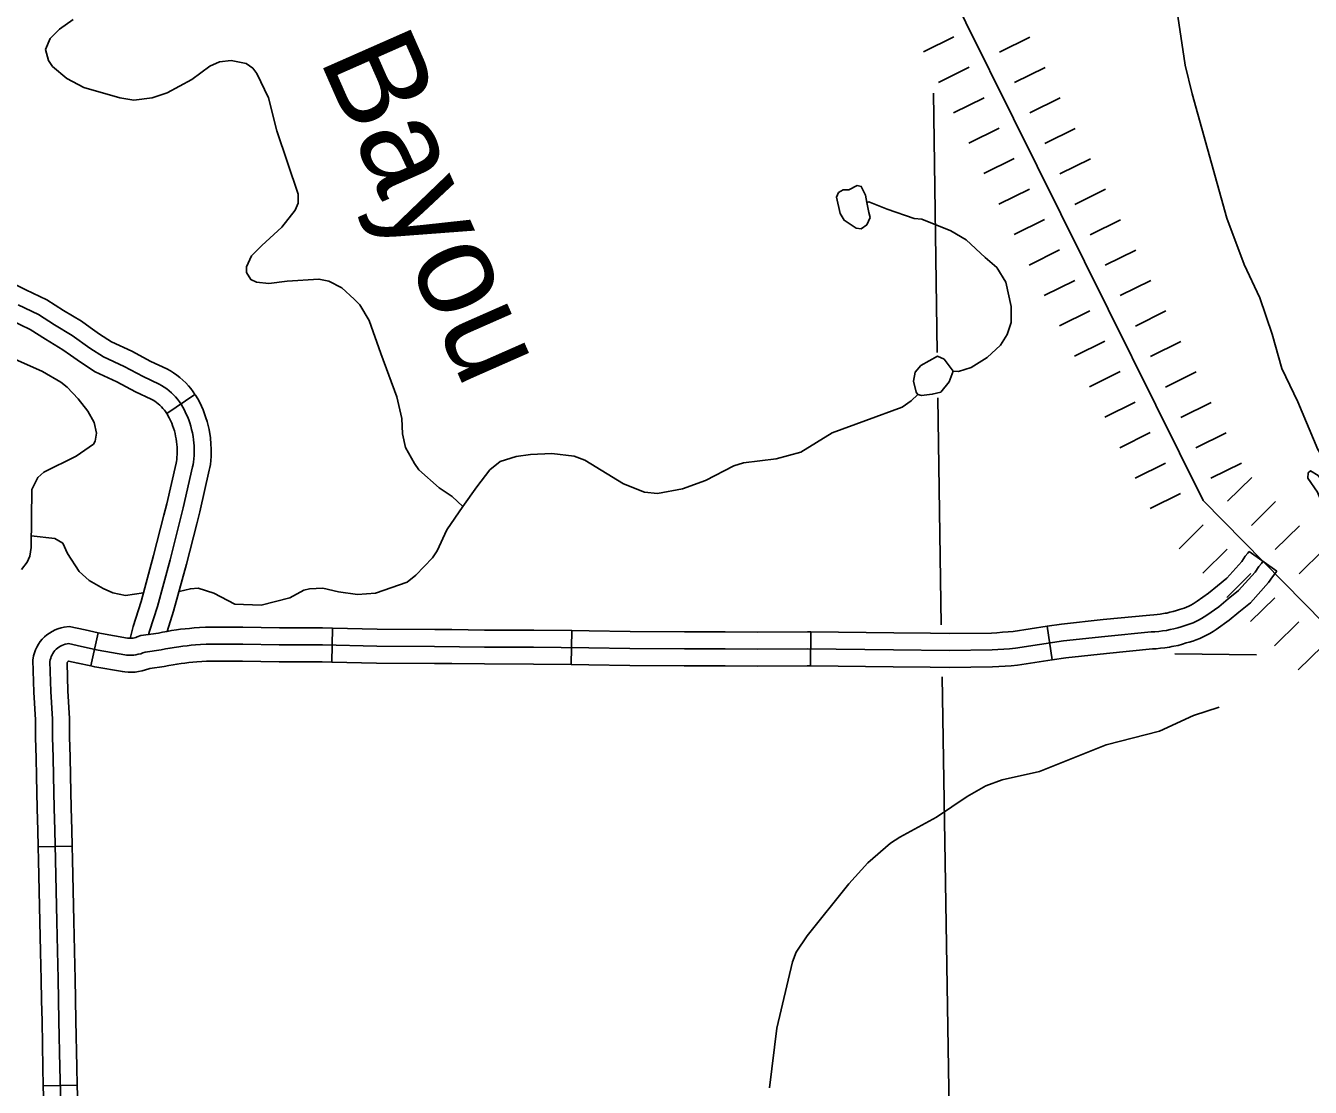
# Model space of a CAD drawing. Extents: x -19 to 366, y -4 to 359.
# Drawn here: x 160.423 to 161.496, y 178.636 to 179.523 of the extents above; entities that cross this region are included whole.
import ezdxf

# ---------------------------------------------------------------- set-up
doc = ezdxf.new("R2010")
doc.units = 0
for name, color, linetype in [('R_Axis Annot', 7, 'Continuous'), ('R_Border Prem', 7, 'Continuous'), ('R_Proposed Const Limits', 7, 'Continuous'), ('R_ROW', 7, 'Continuous'), ('R_Temp Easement', 7, 'Continuous'), ('Sheet Fence', 7, 'Continuous'), ('T_Vehicle Path Lt Major', 7, 'Continuous')]:
    doc.layers.add(name, color=color, linetype=linetype)

msp = doc.modelspace()

# ---------------------------------------------------------------- linework, layer by layer
at = {"layer": 'R_Axis Annot'}
for points in [[(161.1814, 179.4665), (161.1846, 179.2498)], [(161.1852, 179.2119), (161.188, 179.0221)], [(161.4515, 178.9971), (161.3832, 178.9979)], [(161.1887, 178.9787), (161.1986, 178.376)]]:
    msp.add_lwpolyline(points, dxfattribs=at)
at = {"layer": 'R_Border Prem'}
for points in [[(161.4725, 179.2363), (161.4646, 179.2652), (161.4542, 179.2955), (161.441, 179.3233), (161.4266, 179.362), (161.3978, 179.466), (161.3918, 179.4899), (161.3849, 179.5365)], [(161.596, 178.9965), (161.5741, 179.0241), (161.5667, 179.0373), (161.5446, 179.0663), (161.5369, 179.0755), (161.5107, 179.1126), (161.5024, 179.1329), (161.4944, 179.1447), (161.4947, 179.1493), (161.4967, 179.1508), (161.5031, 179.1469), (161.5135, 179.132), (161.5199, 179.1178), (161.5247, 179.1107), (161.5338, 179.102), (161.5366, 179.1033), (161.5371, 179.1049), (161.5276, 179.1294), (161.5027, 179.1688), (161.4859, 179.2085), (161.4725, 179.2363)]]:
    msp.add_lwpolyline(points, dxfattribs=at)
at = {"layer": 'R_Proposed Const Limits'}
for p, q in [((161.1731, 179.5011), (161.1985, 179.5137)), ((161.2366, 179.5009), (161.262, 179.5135)), ((161.1857, 179.4756), (161.2112, 179.4882)), ((161.2492, 179.4754), (161.2747, 179.488)), ((161.2492, 179.4754), (161.2747, 179.488)), ((161.1983, 179.4502), (161.2238, 179.4628)), ((161.1983, 179.4502), (161.2238, 179.4628)), ((161.2619, 179.45), (161.2873, 179.4626)), ((161.211, 179.4247), (161.2364, 179.4373)), ((161.2745, 179.4245), (161.2999, 179.4371)), ((161.2236, 179.3993), (161.249, 179.4119)), ((161.2871, 179.3991), (161.3126, 179.4117)), ((161.2871, 179.3991), (161.3126, 179.4117)), ((161.2362, 179.3738), (161.2617, 179.3864)), ((161.2362, 179.3738), (161.2617, 179.3864)), ((161.2997, 179.3736), (161.3252, 179.3863)), ((161.2489, 179.3484), (161.2743, 179.361)), ((161.3124, 179.3482), (161.3378, 179.3608)), ((161.2615, 179.3229), (161.2869, 179.3355)), ((161.325, 179.3227), (161.3505, 179.3354)), ((161.325, 179.3227), (161.3505, 179.3354)), ((161.2741, 179.2975), (161.2996, 179.3101)), ((161.2741, 179.2975), (161.2996, 179.3101)), ((161.3376, 179.2973), (161.3631, 179.3099)), ((161.2867, 179.272), (161.3122, 179.2847)), ((161.3503, 179.2718), (161.3757, 179.2845)), ((161.2994, 179.2466), (161.3248, 179.2592)), ((161.3629, 179.2464), (161.3883, 179.259)), ((161.3629, 179.2464), (161.3883, 179.259)), ((161.312, 179.2211), (161.3374, 179.2338)), ((161.312, 179.2211), (161.3374, 179.2338)), ((161.3755, 179.2209), (161.401, 179.2336)), ((161.3246, 179.1957), (161.3501, 179.2083)), ((161.3882, 179.1955), (161.4136, 179.2081)), ((161.3373, 179.1702), (161.3627, 179.1829)), ((161.4008, 179.17), (161.4262, 179.1827)), ((161.4008, 179.17), (161.4262, 179.1827)), ((161.3499, 179.1448), (161.3753, 179.1574)), ((161.3499, 179.1448), (161.3753, 179.1574)), ((161.4134, 179.1446), (161.4389, 179.1572)), ((161.4272, 179.1255), (161.4475, 179.1454)), ((161.3625, 179.1193), (161.388, 179.132)), ((161.4472, 179.1052), (161.4674, 179.1252)), ((161.4472, 179.1052), (161.4674, 179.1252)), ((161.3867, 179.0856), (161.407, 179.1056)), ((161.4671, 179.085), (161.4873, 179.1049)), ((161.4067, 179.0654), (161.4269, 179.0853)), ((161.4067, 179.0654), (161.4269, 179.0853)), ((161.487, 179.0647), (161.5073, 179.0847)), ((161.4266, 179.0451), (161.4468, 179.0651)), ((161.4465, 179.0249), (161.4668, 179.0448)), ((161.4664, 179.0046), (161.4867, 179.0246)), ((161.4664, 179.0046), (161.4867, 179.0246)), ((161.4864, 178.9844), (161.5066, 179.0043))]:
    msp.add_line(p, q, dxfattribs=at)
for points in [[(161.1797, 183.13), (161.4469, 182.5164), (161.4257, 182.3419), (161.3527, 182.0396), (161.115, 181.5024), (160.9309, 180.085), (161.4068, 179.126)], [(161.4068, 179.126), (161.9285, 178.5959), (162.5144, 178.0389), (162.7571, 177.6546), (162.9897, 177.3928), (163.0035, 177.0192), (162.9804, 176.6858), (162.8925, 176.6062), (162.6966, 176.3022), (162.7092, 176.2007), (162.531, 175.7899), (162.5053, 175.5454), (162.329, 175.3039), (162.1849, 174.9754), (162.1928, 174.5618)]]:
    msp.add_lwpolyline(points, dxfattribs=at)
at = {"layer": 'R_ROW'}
for p, q in [((160.5407, 179.1989), (160.5642, 179.2148)), ((160.5642, 179.2148), (160.5642, 179.2148)), ((161.4452, 179.0834), (161.4684, 179.067)), ((161.2806, 178.9929), (161.2764, 179.021)), ((160.4833, 179.0155), (160.4771, 178.9878)), ((160.6786, 178.9909), (160.6793, 179.0193)), ((160.8787, 178.9889), (160.8791, 179.0173)), ((161.0791, 179.0162), (161.0788, 178.9878)), ((161.3806, 179.0039), (161.3806, 179.0039)), ((161.0788, 178.9878), (161.0788, 178.9878)), ((160.4331, 178.8367), (160.4615, 178.8372)), ((160.4353, 178.7367), (160.4353, 178.7367)), ((160.4659, 178.6373), (160.4375, 178.6367))]:
    msp.add_line(p, q, dxfattribs=at)
for points in [[(160.4766, 179.2707), (160.4694, 179.2759), (160.4543, 179.2849), (160.4403, 179.2939), (160.4228, 179.3023), (160.4075, 179.31), (160.3851, 179.3186)], [(160.375, 179.292), (160.396, 179.284), (160.4103, 179.2768), (160.4264, 179.2691), (160.4393, 179.2608), (160.4538, 179.2521), (160.4601, 179.2476)], [(160.5254, 179.0139), (160.5262, 179.0169), (160.5328, 179.0375), (160.5434, 179.0765), (160.5544, 179.12), (160.5623, 179.1542), (160.5627, 179.1562), (160.563, 179.1582), (160.5634, 179.1609), (160.5636, 179.1636), (160.5637, 179.1664), (160.5636, 179.1691), (160.5635, 179.1718), (160.563, 179.1769), (160.5626, 179.1797), (160.5621, 179.1826), (160.5614, 179.1854), (160.5607, 179.1882), (160.5599, 179.1909), (160.559, 179.1936), (160.5579, 179.1963), (160.5567, 179.1989), (160.5555, 179.2015), (160.5541, 179.2041), (160.5527, 179.2066), (160.5513, 179.2086), (160.5497, 179.2107), (160.5481, 179.2126), (160.5464, 179.2144), (160.5445, 179.2162), (160.5426, 179.2178), (160.5407, 179.2194), (160.5386, 179.2208), (160.5364, 179.2222), (160.5342, 179.2234), (160.521, 179.2297), (160.5052, 179.2381), (160.4877, 179.2462), (160.4764, 179.2534), (160.4616, 179.264), (160.4468, 179.2729), (160.4334, 179.2815), (160.4166, 179.2895)], [(160.5642, 179.2148), (160.5628, 179.2169), (160.5608, 179.2196), (160.5587, 179.222), (160.5565, 179.2244), (160.5541, 179.2267), (160.5517, 179.2288), (160.5491, 179.2308), (160.5464, 179.2327), (160.5437, 179.2344), (160.5408, 179.236), (160.5274, 179.2424), (160.5116, 179.2509), (160.4945, 179.2587), (160.4844, 179.2652), (160.4766, 179.2707)], [(160.4601, 179.2476), (160.4685, 179.2416), (160.4809, 179.2337), (160.4989, 179.2254), (160.5146, 179.217), (160.5277, 179.2108), (160.5292, 179.2099), (160.5308, 179.209), (160.5322, 179.2079), (160.5336, 179.2069), (160.535, 179.2057), (160.5363, 179.2045), (160.5375, 179.2031), (160.5387, 179.2017), (160.5397, 179.2004), (160.5407, 179.1989)], [(160.5657, 179.1067), (160.5682, 179.1167), (160.5762, 179.1513), (160.5766, 179.1536), (160.5771, 179.1561), (160.5775, 179.1594), (160.5778, 179.1628), (160.5779, 179.1662), (160.5778, 179.1696), (160.5776, 179.173), (160.5771, 179.1786), (160.5766, 179.1819), (160.576, 179.1853), (160.5753, 179.1887), (160.5744, 179.192), (160.5734, 179.1953), (160.5723, 179.1985), (160.571, 179.2018), (160.5696, 179.2049), (160.5682, 179.208), (160.5665, 179.2111), (160.5647, 179.2141), (160.5642, 179.2148)], [(160.5382, 179.1137), (160.5406, 179.1234), (160.5484, 179.1572), (160.5487, 179.1588), (160.549, 179.1603), (160.5492, 179.1624), (160.5494, 179.1644), (160.5495, 179.1665), (160.5494, 179.1686), (160.5493, 179.1707), (160.5488, 179.1752), (160.5485, 179.1776), (160.5481, 179.1798), (160.5476, 179.182), (160.5471, 179.1843), (160.5464, 179.1865), (160.5456, 179.1887), (160.5448, 179.1908), (160.5438, 179.193), (160.5428, 179.1951), (160.5417, 179.1971), (160.5406, 179.199), (160.5407, 179.1989)], [(160.51, 179.0108), (160.5125, 179.0208), (160.5192, 179.0416), (160.5296, 179.0801), (160.5382, 179.1137)], [(160.541, 179.0167), (160.5464, 179.0335), (160.5571, 179.0729), (160.5657, 179.1067)], [(161.3752, 179.0318), (161.3764, 179.032), (161.379, 179.0326), (161.3817, 179.0333), (161.3847, 179.0342), (161.3871, 179.0349), (161.3891, 179.0355), (161.391, 179.0362), (161.3929, 179.037), (161.3948, 179.0378), (161.3966, 179.0387), (161.3984, 179.0397), (161.4002, 179.0408), (161.4019, 179.0419), (161.4113, 179.0485), (161.4188, 179.0547), (161.4267, 179.0611), (161.4391, 179.0751), (161.4421, 179.0795), (161.4442, 179.082), (161.4452, 179.0834)], [(161.4568, 179.0752), (161.4555, 179.0734), (161.4535, 179.0709), (161.4503, 179.0663), (161.4365, 179.0508), (161.4278, 179.0438), (161.42, 179.0373), (161.4098, 179.0301), (161.4077, 179.0287), (161.4054, 179.0274), (161.4031, 179.0261), (161.4008, 179.025)], [(161.4684, 179.067), (161.4668, 179.0648), (161.4648, 179.0624), (161.4615, 179.0575), (161.4464, 179.0405), (161.4368, 179.0328), (161.4287, 179.026), (161.4178, 179.0183), (161.4151, 179.0166), (161.4124, 179.015), (161.4097, 179.0135), (161.4069, 179.0121), (161.404, 179.0108), (161.4011, 179.0097), (161.3981, 179.0086), (161.3952, 179.0077), (161.3926, 179.007), (161.3895, 179.006), (161.3859, 179.005), (161.3823, 179.0042), (161.3806, 179.0039)], [(161.2764, 179.021), (161.2884, 179.0228), (161.3233, 179.0266), (161.3623, 179.0303), (161.3656, 179.0305), (161.3683, 179.0307), (161.371, 179.0311), (161.3737, 179.0315), (161.3752, 179.0318)], [(160.4833, 179.0155), (160.4724, 179.018), (160.459, 179.0208), (160.4548, 179.0202), (160.4523, 179.0197), (160.4497, 179.0189), (160.4473, 179.0179), (160.4448, 179.0167), (160.4426, 179.0153), (160.4405, 179.0138), (160.4385, 179.012), (160.4366, 179.0101), (160.435, 179.0081), (160.4334, 179.0059), (160.4321, 179.0036), (160.431, 179.0011), (160.4301, 178.9986), (160.4294, 178.9961), (160.4288, 178.9925), (160.4297, 178.9659), (160.4309, 178.9427), (160.431, 178.9367)], [(160.5789, 179.0202), (160.5731, 179.0201), (160.5681, 179.0199), (160.5635, 179.0196), (160.5597, 179.0192), (160.556, 179.0188), (160.5522, 179.0184), (160.5487, 179.0179), (160.5447, 179.0173), (160.541, 179.0167), (160.5371, 179.016), (160.5337, 179.0153), (160.5189, 179.0133), (160.5158, 179.012), (160.5148, 179.0116), (160.5138, 179.0114), (160.5127, 179.0111), (160.5118, 179.011), (160.5107, 179.011), (160.5096, 179.011), (160.5085, 179.0111), (160.5079, 179.0111), (160.4861, 179.0149), (160.4833, 179.0155)], [(161.4008, 179.025), (161.3984, 179.0239), (161.3961, 179.0229), (161.3936, 179.0221), (161.3911, 179.0213), (161.3886, 179.0206), (161.3856, 179.0197), (161.3824, 179.0188), (161.3793, 179.0181), (161.3762, 179.0175), (161.373, 179.017), (161.3698, 179.0166), (161.3666, 179.0163), (161.3634, 179.0162), (161.3248, 179.0124), (161.2902, 179.0087), (161.25, 179.0026), (161.2451, 179.0021), (161.2402, 179.0017), (161.2353, 179.0014), (161.2304, 179.0011), (161.1945, 179.0007), (161.148, 179.0013), (161.0761, 179.002), (161.0346, 179.0019), (161.0075, 179.002), (160.9733, 179.002), (160.9277, 179.0024), (160.8935, 179.0029), (160.8473, 179.0035), (160.8062, 179.0036), (160.7645, 179.004), (160.7163, 179.0042), (160.6707, 179.0054), (160.6346, 179.0055), (160.6042, 179.006), (160.5735, 179.0059), (160.569, 179.0057), (160.5647, 179.0054), (160.5611, 179.0051), (160.5576, 179.0047), (160.554, 179.0043), (160.5507, 179.0038), (160.5469, 179.0033), (160.5434, 179.0027), (160.5397, 179.002), (160.536, 179.0013), (160.5226, 178.9994)], [(160.6793, 179.0193), (160.6709, 179.0196), (160.6348, 179.0197), (160.6043, 179.0202), (160.5789, 179.0202)], [(161.2764, 179.021), (161.2482, 179.0167), (161.2438, 179.0163), (161.2391, 179.0159), (161.2344, 179.0155), (161.2299, 179.0153), (161.1946, 179.0149), (161.1791, 179.0151)], [(160.779, 179.0181), (160.7646, 179.0182), (160.7165, 179.0184), (160.6793, 179.0193)], [(160.8791, 179.0173), (160.8474, 179.0177), (160.8063, 179.0178), (160.779, 179.0181)], [(160.8791, 179.0173), (160.8937, 179.0172), (160.9279, 179.0166), (160.9734, 179.0162), (160.9789, 179.0162)], [(160.9789, 179.0162), (161.0075, 179.0162), (161.0346, 179.0161), (161.0761, 179.0162), (161.0791, 179.0162)], [(161.1791, 179.0151), (161.1482, 179.0155), (161.0791, 179.0162)], [(160.5226, 178.9994), (160.5208, 178.9987), (160.5189, 178.998), (160.5169, 178.9975), (160.5149, 178.9971), (160.5131, 178.9969), (160.5111, 178.9968), (160.509, 178.9968), (160.507, 178.9969), (160.5057, 178.9971), (160.4833, 179.001), (160.4694, 179.0041), (160.4585, 179.0064), (160.4573, 179.0062), (160.4558, 179.0059), (160.4544, 179.0055), (160.4531, 179.0049), (160.4518, 179.0043), (160.4505, 179.0035), (160.4493, 179.0027), (160.4482, 179.0017), (160.4472, 179.0006), (160.4463, 178.9995), (160.4455, 178.9983), (160.4448, 178.997), (160.4441, 178.9957), (160.4437, 178.9943), (160.4433, 178.9929), (160.443, 178.9915), (160.4439, 178.9665), (160.4451, 178.9432), (160.4453, 178.9282), (160.4457, 178.9111), (160.446, 178.8958), (160.4466, 178.8689), (160.4471, 178.8505), (160.4476, 178.8257), (160.4487, 178.7742), (160.4493, 178.7495), (160.4498, 178.7261), (160.4501, 178.7086), (160.4506, 178.6912), (160.4513, 178.652), (160.4523, 178.6113)], [(161.3806, 179.0039), (161.3786, 179.0035), (161.3749, 179.0029), (161.3713, 179.0025), (161.3676, 179.0022), (161.3644, 179.002), (161.3262, 178.9983), (161.2921, 178.9946), (161.2806, 178.9929)], [(160.4771, 178.9878), (160.4664, 178.9902), (160.4586, 178.9918), (160.4585, 178.9917), (160.4582, 178.9915), (160.458, 178.9914), (160.4579, 178.9912), (160.4577, 178.991), (160.4575, 178.9907), (160.4574, 178.9905), (160.4573, 178.9903), (160.4573, 178.9902), (160.4581, 178.9671), (160.4593, 178.9437), (160.4594, 178.9372)], [(160.4771, 178.9878), (160.4805, 178.987), (160.5036, 178.9831), (160.5055, 178.9828), (160.5085, 178.9826), (160.5114, 178.9826), (160.5144, 178.9827), (160.5171, 178.9831), (160.5201, 178.9836), (160.5229, 178.9844), (160.5258, 178.9853), (160.5264, 178.9856), (160.5384, 178.9873), (160.5424, 178.9881), (160.5459, 178.9887), (160.5492, 178.9892), (160.5527, 178.9898), (160.5558, 178.9902), (160.5591, 178.9906), (160.5625, 178.9909), (160.5658, 178.9912), (160.5699, 178.9915), (160.5739, 178.9917), (160.579, 178.9917)], [(160.579, 178.9917), (160.6041, 178.9918), (160.6345, 178.9913), (160.6705, 178.9911), (160.6786, 178.9909)], [(160.7788, 178.9897), (160.7644, 178.9898), (160.716, 178.99), (160.6786, 178.9909)], [(160.8787, 178.9889), (160.8471, 178.9893), (160.8061, 178.9894), (160.7788, 178.9897)], [(160.9789, 178.9878), (160.9732, 178.9878), (160.9276, 178.9882), (160.8933, 178.9887), (160.8787, 178.9889)], [(161.0788, 178.9878), (161.076, 178.9878), (161.0346, 178.9877), (161.0075, 178.9878), (160.9789, 178.9878)], [(161.1787, 178.9867), (161.1478, 178.9871), (161.0788, 178.9878)], [(161.2806, 178.9929), (161.2517, 178.9885), (161.2464, 178.988), (161.2413, 178.9876), (161.2362, 178.9872), (161.2309, 178.9869), (161.1945, 178.9865), (161.1787, 178.9867)], [(160.431, 178.9367), (160.4311, 178.928), (160.4315, 178.9108), (160.4318, 178.8955), (160.4324, 178.8686), (160.4329, 178.8502), (160.4331, 178.8367)], [(160.4594, 178.9372), (160.4595, 178.9285), (160.4599, 178.9114), (160.4602, 178.8961), (160.4608, 178.8693), (160.4613, 178.8508), (160.4615, 178.8372)], [(160.4615, 178.8372), (160.4618, 178.826), (160.4629, 178.7745), (160.4635, 178.7498), (160.4638, 178.7372)], [(160.4353, 178.7367), (160.4351, 178.7492), (160.4345, 178.7739), (160.4334, 178.8254), (160.4331, 178.8367)], [(160.4375, 178.6367), (160.4371, 178.6517), (160.4364, 178.6909), (160.4359, 178.7082), (160.4356, 178.7258), (160.4353, 178.7367)], [(160.4638, 178.7372), (160.464, 178.7264), (160.4643, 178.7089), (160.4648, 178.6915), (160.4655, 178.6523), (160.4659, 178.6373)], [(160.4375, 178.6367), (160.4381, 178.6111), (160.4385, 178.5852), (160.439, 178.5594), (160.4394, 178.5368)], [(160.4659, 178.6373), (160.4665, 178.6116), (160.4669, 178.5857), (160.4675, 178.5599), (160.4678, 178.5372)]]:
    msp.add_lwpolyline(points, dxfattribs=at)
at = {"layer": 'R_Temp Easement'}
for points in [[(160.4624, 179.5282), (160.4511, 179.5201), (160.4431, 179.5124), (160.4394, 179.5031), (160.4418, 179.494), (160.4452, 179.4889), (160.4571, 179.4788), (160.4714, 179.4713), (160.5014, 179.4627), (160.5132, 179.4607), (160.5284, 179.4626), (160.541, 179.4669), (160.5616, 179.4781), (160.5768, 179.4891), (160.5847, 179.4928), (160.5944, 179.4938), (160.6071, 179.4915), (160.6125, 179.4874), (160.6159, 179.483), (160.6256, 179.4626), (160.6327, 179.435), (160.6504, 179.3822), (160.6504, 179.3746), (160.648, 179.3688), (160.6368, 179.3545), (160.6201, 179.3393), (160.6115, 179.3305), (160.6072, 179.3215), (160.6073, 179.3168), (160.6109, 179.3109), (160.6157, 179.3085), (160.6261, 179.3075), (160.6413, 179.3095), (160.6678, 179.3111), (160.6762, 179.3093), (160.687, 179.3039), (160.6972, 179.2945)], [(161.1257, 179.3752), (161.1247, 179.3814), (161.1211, 179.3886), (161.1176, 179.3895), (161.1107, 179.3858), (161.1059, 179.3858), (161.1021, 179.3835), (161.1005, 179.3795), (161.1035, 179.366), (161.1068, 179.3604), (161.1169, 179.3538), (161.1211, 179.3531), (161.1259, 179.3566), (161.1285, 179.3625), (161.1275, 179.3668), (161.1257, 179.3752)], [(161.2246, 179.3293), (161.2089, 179.3441), (161.1961, 179.3516), (161.1716, 179.3612), (161.1653, 179.3619), (161.1429, 179.3696), (161.1274, 179.3758), (161.1257, 179.3752)], [(160.7881, 179.1211), (160.7999, 179.1375), (160.8106, 179.1517), (160.8192, 179.1588), (160.8326, 179.1629), (160.8447, 179.1646), (160.8626, 179.1653), (160.8813, 179.1631), (160.8901, 179.1597), (160.9225, 179.1399), (160.9399, 179.1331), (160.9507, 179.1318), (160.9717, 179.1359), (160.9908, 179.1429), (161.0147, 179.1551), (161.0227, 179.1576), (161.0499, 179.1608), (161.0707, 179.1665), (161.0969, 179.1825), (161.1248, 179.193), (161.1554, 179.2042), (161.1628, 179.2094), (161.1684, 179.2147), (161.1671, 179.2166), (161.1649, 179.2259), (161.1663, 179.2333), (161.171, 179.2389), (161.1848, 179.2468), (161.1903, 179.2442), (161.1978, 179.2342), (161.2023, 179.2339), (161.2129, 179.2372), (161.2263, 179.2457), (161.2374, 179.2559), (161.243, 179.2647), (161.2463, 179.2748), (161.2465, 179.2881), (161.2419, 179.3085), (161.2344, 179.3208), (161.2246, 179.3293)], [(160.6972, 179.2945), (160.702, 179.2896), (160.7097, 179.2764), (160.7197, 179.249), (160.7329, 179.2128), (160.7371, 179.1945), (160.7376, 179.1819), (160.7402, 179.1704), (160.7476, 179.157), (160.7514, 179.1517), (160.7684, 179.1367), (160.7791, 179.1294), (160.7881, 179.1211)], [(161.1684, 179.2147), (161.1715, 179.2138), (161.1804, 179.2149), (161.1875, 179.2166), (161.1945, 179.2253), (161.1978, 179.2342)], [(160.7881, 179.1211), (160.7747, 179.1015), (160.7666, 179.0841), (160.7628, 179.0781), (160.7488, 179.0636), (160.7416, 179.0579), (160.7151, 179.0486), (160.7001, 179.0476), (160.6843, 179.0497), (160.6711, 179.0527), (160.6601, 179.0523), (160.6552, 179.051), (160.6435, 179.0446), (160.6195, 179.0387), (160.5976, 179.0393), (160.58, 179.0486), (160.567, 179.0527), (160.5604, 179.0523), (160.5509, 179.0501)], [(160.5212, 179.049), (160.5062, 179.0466), (160.4957, 179.049), (160.4876, 179.0525), (160.4758, 179.0593), (160.4674, 179.0668), (160.4577, 179.0819), (160.4537, 179.0905), (160.447, 179.0943), (160.4274, 179.0964)], [(161.4203, 178.9532), (161.3987, 178.9464), (161.3704, 178.9332), (161.3257, 178.9219), (161.27, 178.8995), (161.239, 178.8925), (161.2251, 178.8875), (161.2097, 178.8785), (161.1839, 178.8613), (161.1534, 178.8446), (161.1456, 178.8397), (161.1267, 178.8233), (161.1107, 178.8055), (161.076, 178.7622), (161.0668, 178.7484), (161.0637, 178.7404), (161.0506, 178.6851), (161.0443, 178.6351)]]:
    msp.add_lwpolyline(points, dxfattribs=at)
at = {"layer": 'Sheet Fence'}
for points in [[(168.7902, 2.2442), (168.5607, 10.8615), (168.3304, 19.479), (168.0993, 28.0965), (167.8673, 36.7142), (167.6346, 45.3321), (167.4011, 53.95), (167.1668, 62.5681), (166.9316, 71.1863), (166.6957, 79.8047), (166.459, 88.4232), (166.2215, 97.0418), (165.9832, 105.6605), (165.7441, 114.2794), (165.5043, 122.8984), (165.2636, 131.5176), (165.0221, 140.1368), (164.7799, 148.7563), (164.5369, 157.3758), (164.2931, 165.9955), (164.0485, 174.6153), (163.8031, 183.2352), (163.5569, 191.8553), (163.31, 200.4755), (163.0623, 209.0959), (162.8138, 217.7164), (162.5645, 226.337), (162.3145, 234.9577), (162.0637, 243.5786), (161.8121, 252.1997), (161.5597, 260.8208), (161.3066, 269.4421), (161.0527, 278.0636), (160.798, 286.6851), (160.5426, 295.3068), (160.2864, 303.9287), (160.0294, 312.5507), (159.7717, 321.1728), (159.5132, 329.7951), (159.2539, 338.4175), (158.9939, 347.04)], [(161.4532, 2.0533), (161.2336, 10.6702), (161.0133, 19.2873), (160.7922, 27.9044), (160.5704, 36.5217), (160.3478, 45.1392), (160.1245, 53.7568), (159.9003, 62.3745), (159.6754, 70.9923), (159.4498, 79.6103), (159.2234, 88.2284), (158.9962, 96.8466), (158.7683, 105.465), (158.5396, 114.0835), (158.3102, 122.7022), (158.08, 131.321), (157.849, 139.9399), (157.6173, 148.559), (157.3849, 157.1782), (157.1517, 165.7975), (156.9177, 174.417), (156.683, 183.0366), (156.511, 189.3363)], [(0, 172.2839), (7.1335, 172.2883), (14.267, 172.3015), (21.4005, 172.3236), (28.5339, 172.3544), (35.6673, 172.3941), (42.8006, 172.4426), (49.9339, 172.4999), (57.0671, 172.566), (64.2002, 172.6409), (71.3332, 172.7246), (78.4661, 172.8172), (85.5989, 172.9186), (92.7315, 173.0287), (99.8641, 173.1477), (106.9964, 173.2755), (114.1286, 173.4122), (121.2606, 173.5576), (128.3925, 173.7119), (135.5241, 173.8749), (142.6555, 174.0468), (149.7867, 174.2275), (156.9177, 174.417), (164.0485, 174.6153), (171.179, 174.8224), (178.3092, 175.0383), (185.4392, 175.2631), (192.5688, 175.4966), (199.6982, 175.739), (206.8273, 175.9902), (213.9561, 176.2502), (221.0845, 176.5189), (228.2126, 176.7965), (235.3404, 177.083), (242.4677, 177.3782), (249.5948, 177.6822), (256.7214, 177.995), (263.8476, 178.3167), (270.9735, 178.6471), (278.0989, 178.9863), (285.2239, 179.3344), (292.3485, 179.6912), (299.4726, 180.0569), (306.5963, 180.4314), (313.7195, 180.8146), (320.8422, 181.2067), (327.9644, 181.6076), (335.0862, 182.0172), (342.2074, 182.4357)]]:
    msp.add_spline(points, degree=3, dxfattribs=at)
at = {"layer": 'T_Vehicle Path Lt Major'}
msp.add_lwpolyline([(160.4193, 179.0683), (160.4239, 179.0746), (160.4261, 179.0796), (160.4273, 179.0868), (160.4278, 179.1352), (160.433, 179.1453), (160.4378, 179.1498), (160.4649, 179.1632), (160.4793, 179.1731), (160.4808, 179.1758), (160.482, 179.1823), (160.4801, 179.1914), (160.4748, 179.2008), (160.4667, 179.211), (160.4575, 179.2207), (160.4521, 179.225), (160.4368, 179.2338), (160.4138, 179.2442)], dxfattribs=at)

# ---------------------------------------------------------------- texts
at = {"layer": 'R_Temp Easement'}
msp.add_text('Bayou', height=0.08, rotation=293.7969, dxfattribs=at).set_placement((160.6678, 179.4954))

doc.saveas('drawing.dxf')
